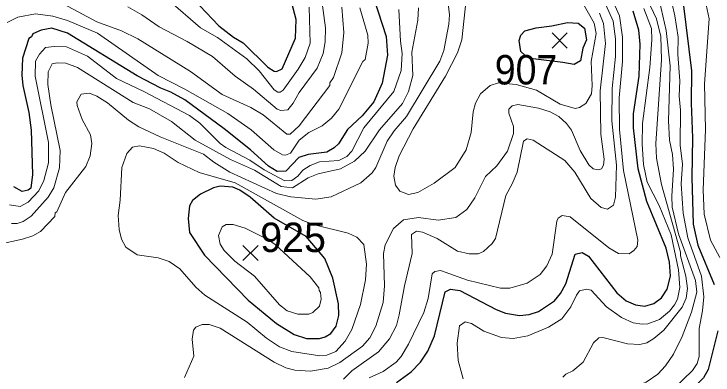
# Model space of a CAD drawing. Extents: x 265 to 291.4, y 7731.5 to 7759.6.
# Drawn here: x 283.439 to 285.338, y 7751.727 to 7752.709 of the extents above; entities that cross this region are included whole.
import ezdxf
from ezdxf.enums import TextEntityAlignment as Align

# ---------------------------------------------------------------- set-up
doc = ezdxf.new("R2010")
doc.units = 0
doc.header["$LTSCALE"] = 0.032
for name, color, linetype, lineweight in [('1', 7, 'Continuous', 25), ('2', 7, 'Continuous', 13), ('21', 7, 'Continuous', 25), ('61', 7, 'Continuous', 13)]:
    doc.layers.add(name, color=color, linetype=linetype, lineweight=lineweight)

msp = doc.modelspace()

# ---------------------------------------------------------------- linework, layer by layer
at = {"layer": '1'}
for points in [[(283.7678, 7752.8575), (283.7932, 7752.8511), (283.8314, 7752.8328), (283.8926, 7752.7859), (283.996, 7752.6761), (284.0358, 7752.6459), (284.0621, 7752.63)], [(284.0621, 7752.63), (284.1289, 7752.5639), (284.1464, 7752.5528), (284.1528, 7752.552), (284.1679, 7752.5592), (284.2037, 7752.6427), (284.2061, 7752.6936), (284.1862, 7752.77)], [(284.4177, 7752.7493), (284.4503, 7752.6475), (284.4542, 7752.5966), (284.4391, 7752.5202), (284.4169, 7752.4693), (284.385, 7752.4319), (284.3453, 7752.3945), (284.3206, 7752.3555), (284.3095, 7752.3444), (284.2896, 7752.3324), (284.2387, 7752.3269), (284.2132, 7752.3181), (284.1782, 7752.2815), (284.1544, 7752.2807), (284.1305, 7752.2951), (284.082, 7752.3388), (284.0104, 7752.3961), (283.9038, 7752.4748), (283.8656, 7752.4963), (283.8378, 7752.5067), (283.7741, 7752.5401), (283.5848, 7752.6562), (283.5418, 7752.6697), (283.5132, 7752.665), (283.4901, 7752.6546), (283.4869, 7752.6467), (283.4798, 7752.6419), (283.4623, 7752.5886), (283.4607, 7752.5425), (283.4631, 7752.5138), (283.4798, 7752.4407), (283.4861, 7752.3929), (283.4893, 7752.272), (283.4846, 7752.2346), (283.4782, 7752.2298), (283.4615, 7752.2258), (283.4392, 7752.2386)], [(285.2577, 7752.7382), (285.28, 7752.5536), (285.2792, 7752.4661), (285.2831, 7752.3722), (285.2807, 7752.2641), (285.2847, 7752.1368), (285.2967, 7752.0795), (285.3412, 7751.9729)], [(284.6508, 7751.9562), (284.7494, 7751.9045), (284.7748, 7751.8949), (284.813, 7751.8886), (284.8385, 7751.8917), (284.8639, 7751.8997), (284.9077, 7751.9283), (284.9236, 7751.9482), (284.9387, 7751.9745), (284.9641, 7752.0556), (284.9833, 7752.0604), (285, 7752.0501), (285.0771, 7751.9506), (285.1026, 7751.9283), (285.128, 7751.9172), (285.1535, 7751.914), (285.1774, 7751.9212), (285.1988, 7751.9363), (285.2139, 7751.9602), (285.2227, 7751.9952), (285.2203, 7752.0334), (285.2107, 7752.0716), (285.1582, 7752.1988), (285.1352, 7752.2879), (285.1225, 7752.3993), (285.1225, 7752.4375), (285.1376, 7752.5393), (285.1407, 7752.6268), (285.1368, 7752.665), (285.1217, 7752.7159)], [(284.5179, 7751.735), (284.5441, 7751.7621), (284.564, 7751.7915), (284.5815, 7751.8329), (284.611, 7751.953), (284.6253, 7751.9602), (284.6508, 7751.9562)], [(285.3516, 7751.8472), (285.3253, 7751.7422), (285.3126, 7751.7192), (285.2665, 7751.673), (285.2465, 7751.634), (285.2434, 7751.599), (285.2457, 7751.5815), (285.2497, 7751.5752), (285.2665, 7751.572), (285.3031, 7751.5767), (285.3206, 7751.5736), (285.3396, 7751.5616)], [(284.4789, 7751.7064), (284.5179, 7751.735)]]:
    msp.add_lwpolyline(points, dxfattribs=at)
for points in [[(284.93, 7752.577), (284.8496, 7752.5869), (284.8271, 7752.5969), (284.8162, 7752.6069), (284.8114, 7752.6363), (284.8162, 7752.6507), (284.8273, 7752.6626), (284.8576, 7752.6713), (284.9005, 7752.6761), (284.9435, 7752.6856), (284.9721, 7752.6833), (284.9896, 7752.6705), (284.9944, 7752.6387), (284.9848, 7752.6157), (284.9785, 7752.5815), (284.961, 7752.5711)], [(284.2834, 7752.0434), (284.233, 7752.1032), (284.1464, 7752.1535), (284.0812, 7752.21), (284.0528, 7752.2296), (284.0336, 7752.2376), (283.9997, 7752.2402), (283.981, 7752.2354), (283.946, 7752.2187), (283.9245, 7752.2012), (283.9157, 7752.1869), (283.9125, 7752.1527), (283.9157, 7752.1145), (283.9571, 7752.0525), (284.0756, 7751.9307), (284.1528, 7751.8671), (284.2005, 7751.8369), (284.2339, 7751.8257), (284.2689, 7751.8257), (284.2848, 7751.8305), (284.2999, 7751.84), (284.315, 7751.8592), (284.3214, 7751.8886), (284.3206, 7751.9204), (284.3055, 7751.9904)]]:
    msp.add_lwpolyline(points, close=True, dxfattribs=at)
at = {"layer": '2'}
for points in [[(284.2633, 7752.84), (284.2856, 7752.6714), (284.2848, 7752.6332), (284.2792, 7752.6013), (284.2625, 7752.5616), (284.214, 7752.4948), (284.1981, 7752.4661), (284.183, 7752.4478), (284.1639, 7752.4462), (284.1544, 7752.4502), (284.0899, 7752.5043), (284.0398, 7752.5393), (283.9786, 7752.5934), (283.9102, 7752.6339), (283.8338, 7752.6737), (283.7868, 7752.7063), (283.7487, 7752.7278)], [(285.21, 7752.8129), (285.2346, 7752.7032), (285.2434, 7752.6459), (285.2426, 7752.5982), (285.2481, 7752.5266), (285.2466, 7752.4852), (285.2497, 7752.447), (285.2489, 7752.3516), (285.2553, 7752.2999), (285.2521, 7752.2466), (285.2569, 7752.167), (285.2696, 7752.1002), (285.307, 7751.9952), (285.3134, 7751.9395), (285.3102, 7751.9013), (285.3007, 7751.8536), (285.3007, 7751.7772), (285.2951, 7751.7581), (285.2823, 7751.739), (285.2322, 7751.6905)], [(283.6468, 7752.3802), (283.6246, 7752.4216), (283.611, 7752.4598), (283.6102, 7752.4701), (283.6222, 7752.4908), (283.6444, 7752.4931), (283.6644, 7752.4852), (283.693, 7752.4669), (283.7503, 7752.42), (283.7789, 7752.4017), (283.8362, 7752.3746), (283.9539, 7752.3277), (283.9825, 7752.3054), (284.0255, 7752.2784), (284.1528, 7752.2203), (284.191, 7752.2115), (284.2594, 7752.2052), (284.3007, 7752.2115), (284.3819, 7752.2497), (284.4121, 7752.2768), (284.4224, 7752.2911), (284.4535, 7752.3627), (284.4725, 7752.3913), (284.506, 7752.4295), (284.5959, 7752.5807), (284.607, 7752.6093), (284.6205, 7752.6809), (284.6221, 7752.7064), (284.6149, 7752.77)], [(285.1439, 7752.7827), (285.1853, 7752.6952), (285.1964, 7752.6475), (285.1988, 7752.5838), (285.1829, 7752.3563), (285.1853, 7752.3166), (285.198, 7752.245), (285.2505, 7752.0612), (285.2505, 7752.0509), (285.2649, 7751.9952), (285.2688, 7751.9618), (285.2656, 7751.9355), (285.2545, 7751.9116), (285.2044, 7751.8488), (285.1774, 7751.8257), (285.1583, 7751.8146), (285.1392, 7751.8098), (285.1058, 7751.8114), (285.0389, 7751.8289), (285.0278, 7751.8281), (285.0135, 7751.8146), (284.9856, 7751.7613), (284.9578, 7751.7382), (284.9387, 7751.7287), (284.93, 7751.7207)], [(285.2092, 7751.7518), (285.2306, 7751.7836), (285.2545, 7751.8313), (285.28, 7751.8981), (285.2943, 7751.9522), (285.2911, 7751.9841), (285.2443, 7752.1107), (285.2277, 7752.183), (285.2264, 7752.2128), (285.2314, 7752.2863), (285.2283, 7752.3261), (285.2203, 7752.3659), (285.2171, 7752.4184), (285.2219, 7752.5679), (285.2108, 7752.6634), (285.1837, 7752.7843)], [(283.5339, 7752.758), (283.6644, 7752.6872), (283.7312, 7752.6626), (283.7757, 7752.6411), (283.9189, 7752.552), (284.0048, 7752.49), (284.0828, 7752.4542), (284.1162, 7752.4343), (284.1806, 7752.3818), (284.1894, 7752.3818), (284.214, 7752.4041), (284.2975, 7752.5146), (284.2975, 7752.521), (284.3071, 7752.5361), (284.3302, 7752.6029), (284.3357, 7752.6586), (284.3302, 7752.727)], [(285.0588, 7752.7604), (285.0843, 7752.7032), (285.0922, 7752.6459), (285.0922, 7752.5791), (285.0835, 7752.4804), (285.0843, 7752.3945), (285.0954, 7752.2832), (285.1344, 7752.0938), (285.132, 7752.0763), (285.1233, 7752.0652), (285.1105, 7752.0564), (285.0819, 7752.0572), (285.0556, 7752.0723), (284.9499, 7752.1567), (284.9284, 7752.1606), (284.918, 7752.1535), (284.914, 7752.1455), (284.9013, 7752.0556), (284.887, 7752.0238), (284.8687, 7752), (284.8337, 7751.9769), (284.786, 7751.9634), (284.7613, 7751.9634), (284.6714, 7751.9848), (284.5983, 7752.0111), (284.5823, 7752.0087), (284.5752, 7752.0016), (284.5648, 7751.9347), (284.5529, 7751.8965), (284.5115, 7751.8106), (284.4908, 7751.7772), (284.4773, 7751.7613), (284.4423, 7751.7366), (284.4042, 7751.7191)], [(284.9809, 7752.7445), (285.0159, 7752.6841), (285.0206, 7752.6554), (285.0071, 7752.5791), (285.0103, 7752.5138), (285.0079, 7752.4916), (284.9928, 7752.4653), (284.9753, 7752.4542), (284.9642, 7752.4518), (284.9228, 7752.4637), (284.8592, 7752.5019), (284.8038, 7752.5172), (284.7553, 7752.5212), (284.7327, 7752.5146), (284.7064, 7752.4916), (284.6929, 7752.4661), (284.6865, 7752.4423), (284.681, 7752.3866), (284.6682, 7752.3388), (284.638, 7752.2911), (284.5808, 7752.2481), (284.5362, 7752.2235), (284.5107, 7752.2179), (284.4877, 7752.2267), (284.4757, 7752.2434), (284.471, 7752.2672), (284.4749, 7752.2911), (284.4853, 7752.3229), (284.5235, 7752.3961), (284.6118, 7752.5393), (284.6444, 7752.6029), (284.6563, 7752.6379), (284.6674, 7752.7493)], [(283.8577, 7752.7477), (283.9459, 7752.6713), (283.9921, 7752.6443), (284.0716, 7752.587), (284.105, 7752.5536), (284.1464, 7752.5027), (284.156, 7752.4963), (284.1623, 7752.4963), (284.1703, 7752.5011), (284.2116, 7752.5584), (284.2307, 7752.5902), (284.2435, 7752.6292), (284.2411, 7752.727)], [(284.3341, 7751.7152), (284.3572, 7751.7382), (284.4296, 7751.7899), (284.4598, 7751.825), (284.4781, 7751.8615), (284.4861, 7751.8902), (284.5004, 7751.9697), (284.5211, 7752.0572), (284.5195, 7752.1089), (284.533, 7752.1177), (284.5489, 7752.1153), (284.5887, 7752.0978), (284.6444, 7752.0636), (284.6762, 7752.0564), (284.7001, 7752.0564), (284.7144, 7752.0628), (284.7382, 7752.0843), (284.747, 7752.0978), (284.7756, 7752.2147), (284.7931, 7752.2466), (284.8059, 7752.2784), (284.8236, 7752.3628), (284.8337, 7752.369), (284.8496, 7752.3651), (284.9355, 7752.3102), (284.9626, 7752.2784), (285.0063, 7752.2068), (285.0341, 7752.1821), (285.0517, 7752.1781), (285.0676, 7752.1885), (285.0739, 7752.21), (285.0763, 7752.2975), (285.0636, 7752.4184), (285.0644, 7752.5059), (285.0731, 7752.5934), (285.0731, 7752.6411), (285.0668, 7752.6889), (285.0469, 7752.7334)], [(285.3571, 7752.0461), (285.3317, 7752.0938), (285.3142, 7752.1638), (285.3118, 7752.2307), (285.3182, 7752.3945), (285.315, 7752.5186), (285.3277, 7752.6952), (285.3197, 7752.7334)], [(284.3787, 7752.7254), (284.4002, 7752.6507), (284.4018, 7752.6292), (284.393, 7752.5846), (284.3874, 7752.5791), (284.3222, 7752.4502), (284.3015, 7752.4255), (284.2761, 7752.4041), (284.2403, 7752.3865), (284.214, 7752.3651), (284.1902, 7752.3301), (284.1766, 7752.3245), (284.1687, 7752.3253), (284.1456, 7752.3396), (284.0836, 7752.3937), (284.0199, 7752.4383), (283.9038, 7752.5043), (283.8314, 7752.5417), (283.6659, 7752.6562), (283.5848, 7752.6912), (283.545, 7752.7024), (283.4973, 7752.7095), (283.4496, 7752.7), (283.4209, 7752.6857)], [(284.5386, 7752.7254), (284.5362, 7752.692), (284.5203, 7752.6045), (284.5227, 7752.5409), (284.5115, 7752.4979), (284.4948, 7752.4653), (284.432, 7752.3937), (284.3938, 7752.3357), (284.3644, 7752.3086), (284.3262, 7752.2871), (284.2657, 7752.2736), (284.2387, 7752.2633), (284.1957, 7752.2362), (284.1655, 7752.2394), (284.0923, 7752.2839), (284.0271, 7752.3126), (283.9316, 7752.3659), (283.8672, 7752.416), (283.8075, 7752.451), (283.763, 7752.4677), (283.6118, 7752.5631), (283.58, 7752.5751), (283.5562, 7752.5759), (283.5434, 7752.5727), (283.5323, 7752.5512), (283.5315, 7752.517), (283.5394, 7752.4613), (283.5649, 7752.3372), (283.5625, 7752.2903), (283.5474, 7752.2354), (283.5323, 7752.21), (283.4862, 7752.159), (283.4639, 7752.1439), (283.448, 7752.1392), (283.4329, 7752.1392)], [(283.5816, 7752.6196), (283.6389, 7752.5942), (283.7176, 7752.5329), (283.7916, 7752.4979), (283.9157, 7752.4327), (283.9444, 7752.412), (283.9992, 7752.3563), (284.0144, 7752.3452), (284.0796, 7752.311), (284.1194, 7752.2847), (284.175, 7752.2545), (284.1941, 7752.2561), (284.2101, 7752.268), (284.2244, 7752.2839), (284.2435, 7752.2967), (284.2689, 7752.3062), (284.3222, 7752.3102), (284.3437, 7752.3213), (284.3572, 7752.3356), (284.3898, 7752.3993), (284.471, 7752.4979), (284.4908, 7752.5552), (284.494, 7752.6013), (284.4893, 7752.6348), (284.4845, 7752.7207)], [(284.9276, 7751.8798), (284.9522, 7751.9125), (284.9673, 7751.9443), (284.9761, 7751.9554), (284.9944, 7751.9602), (285.0071, 7751.9578), (285.0493, 7751.9125), (285.0899, 7751.883), (285.1217, 7751.8687), (285.1455, 7751.8647), (285.1615, 7751.8663), (285.1933, 7751.8774), (285.2203, 7751.9005), (285.2338, 7751.9172), (285.2418, 7751.9331), (285.2481, 7751.965), (285.2442, 7752.0127), (285.2243, 7752.1081), (285.1925, 7752.1877), (285.1598, 7752.2513), (285.1495, 7752.2991), (285.1463, 7752.3547), (285.1471, 7752.4104), (285.167, 7752.5632), (285.1726, 7752.6379), (285.171, 7752.669), (285.1503, 7752.7239)], [(285.0302, 7752.7111), (285.0413, 7752.6825)], [(285.0413, 7752.6825), (285.0461, 7752.6284), (285.0318, 7752.4995), (285.0334, 7752.3818), (285.0429, 7752.3134), (285.0413, 7752.2975), (285.035, 7752.2879)], [(283.5331, 7752.3595), (283.4965, 7752.5393), (283.4981, 7752.5807), (283.5084, 7752.5998), (283.5251, 7752.6172), (283.5482, 7752.6204), (283.5816, 7752.6196)], [(285.035, 7752.2879), (285.0262, 7752.2847), (285.0127, 7752.2879), (285.0007, 7752.2983), (284.9777, 7752.3372), (284.9538, 7752.3929), (284.9403, 7752.4112), (284.9196, 7752.4295), (284.8958, 7752.4422), (284.8639, 7752.4526), (284.8083, 7752.4621), (284.7923, 7752.4589), (284.7836, 7752.4502), (284.7836, 7752.4391), (284.7963, 7752.4025), (284.7963, 7752.3834), (284.7804, 7752.3357), (284.751, 7752.2959), (284.7199, 7752.2664), (284.6913, 7752.2084), (284.6698, 7752.1766), (284.6396, 7752.1551), (284.5919, 7752.1479), (284.5378, 7752.1551), (284.4972, 7752.1487), (284.4702, 7752.1256), (284.4479, 7752.0811), (284.4431, 7752.0572), (284.4463, 7751.9697), (284.4423, 7751.9236), (284.4224, 7751.86), (284.4057, 7751.8281), (284.3858, 7751.8051), (284.3246, 7751.7605), (284.2928, 7751.7454), (284.2451, 7751.7374), (284.2021, 7751.7398), (284.1782, 7751.7462), (284.1464, 7751.7621), (283.9992, 7751.8544), (283.9698, 7751.8639), (283.9507, 7751.8639), (283.9332, 7751.8568), (283.9268, 7751.8488), (283.9229, 7751.8242), (283.9276, 7751.778), (283.9022, 7751.72)], [(283.5514, 7752.1678), (283.5553, 7752.171), (283.5792, 7752.2227), (283.6349, 7752.2943), (283.646, 7752.3229), (283.6508, 7752.3563), (283.6468, 7752.3802)], [(283.4273, 7752.1893), (283.4559, 7752.1853), (283.4782, 7752.1964), (283.5068, 7752.2275), (283.5204, 7752.2561), (283.5331, 7752.3038), (283.5331, 7752.3595)], [(283.3955, 7752.0819), (283.4623, 7752.0962), (283.4909, 7752.1057), (283.5116, 7752.1169), (283.5498, 7752.1583), (283.5514, 7752.1678)], [(284.6826, 7751.8671), (284.716, 7751.8464), (284.7637, 7751.8289), (284.7955, 7751.8265), (284.8353, 7751.8337), (284.891, 7751.8568), (284.9276, 7751.8798)], [(284.6595, 7751.716), (284.646, 7751.7661), (284.6436, 7751.8138), (284.6492, 7751.8607), (284.6651, 7751.8711), (284.6826, 7751.8671)], [(285.0779, 7751.6579), (285.0763, 7751.6738), (285.0835, 7751.6857), (285.1296, 7751.6969), (285.1567, 7751.7072), (285.1885, 7751.7295), (285.2092, 7751.7518)]]:
    msp.add_lwpolyline(points, dxfattribs=at)
for points in [[(283.9333, 7751.9659), (283.8895, 7752.0159), (283.8608, 7752.0357), (283.8314, 7752.0453), (283.7741, 7752.054), (283.7431, 7752.0747), (283.7312, 7752.0962), (283.7248, 7752.1225), (283.7224, 7752.1607), (283.728, 7752.202), (283.732, 7752.2911), (283.7455, 7752.3293), (283.7614, 7752.3468), (283.7805, 7752.35), (283.8187, 7752.3428), (283.8473, 7752.3301), (283.8855, 7752.3046), (283.9428, 7752.2776), (284.0398, 7752.2497), (284.2241, 7752.1474), (284.2553, 7752.1354), (284.3469, 7752.1129), (284.3707, 7752.1018), (284.3898, 7752.0819), (284.397, 7752.0286), (284.3946, 7751.9856), (284.3811, 7751.9188), (284.3572, 7751.8504), (284.3389, 7751.8186), (284.3135, 7751.7907), (284.2896, 7751.7804), (284.2705, 7751.7788), (284.1941, 7751.7907), (284.1607, 7751.8035), (284.1257, 7751.8273), (284.0732, 7751.8703), (283.9579, 7751.9435)], [(284.039, 7752.0365), (284.0104, 7752.0652), (283.9992, 7752.0827), (283.9945, 7752.1066), (284.0048, 7752.1296), (284.016, 7752.136), (284.035, 7752.136), (284.0669, 7752.1264), (284.1305, 7752.0941), (284.1484, 7752.0815), (284.2442, 7751.9936), (284.2673, 7751.9642), (284.2681, 7751.9562), (284.2721, 7751.9514), (284.2737, 7751.9331), (284.2689, 7751.914), (284.2514, 7751.8965), (284.2403, 7751.8918), (284.2101, 7751.8918), (284.1814, 7751.9013), (284.1607, 7751.9172), (284.0923, 7751.9952)]]:
    msp.add_lwpolyline(points, close=True, dxfattribs=at)
at = {"layer": '21'}
for p, q in [((284.9013, 7752.657), (284.9425, 7752.6158)), ((284.9425, 7752.657), (284.9013, 7752.6158)), ((284.0612, 7752.0792), (284.1024, 7752.038)), ((284.1024, 7752.0792), (284.0612, 7752.038))]:
    msp.add_line(p, q, dxfattribs=at)

# ---------------------------------------------------------------- texts
at = {"layer": '61', "width": 0.95}
msp.add_text('907', height=0.08, dxfattribs=at).set_placement((284.8304, 7752.517), align=Align.CENTER)
at = {"layer": '61'}
msp.add_text('925', height=0.08, dxfattribs=at).set_placement((284.1975, 7752.0612), align=Align.CENTER)

doc.saveas('drawing.dxf')
